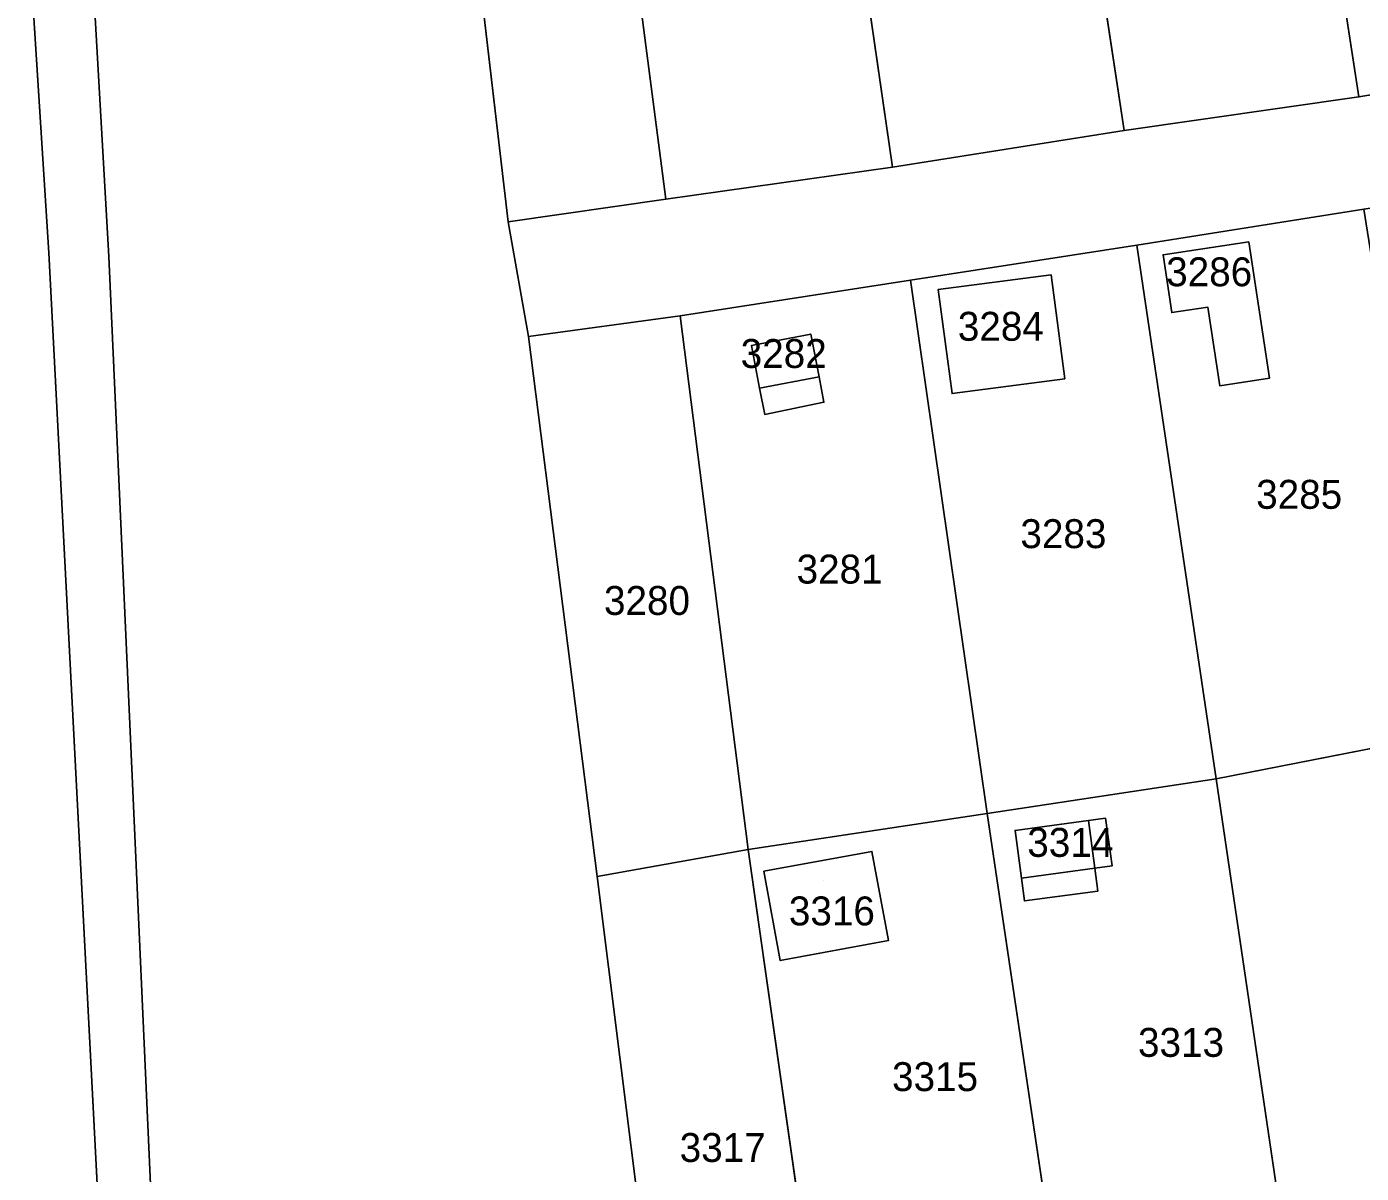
# Model space of a CAD drawing. Extents: x -262715 to -259381, y -1237238 to -1231182.
# Drawn here: x -260465.4 to -260373.1, y -1234465.1 to -1234385.8 of the extents above; entities that cross this region are included whole.
import ezdxf

# ---------------------------------------------------------------- set-up
doc = ezdxf.new("R2010")
doc.units = 0
for name, color, linetype in [('body_kn', 7, 'Continuous'), ('kladpar_druhypozemkov', 7, 'Continuous'), ('kladpar_hranice', 7, 'Continuous'), ('kladpar_parcelnecisla', 7, 'Continuous'), ('kladpar_plochy', 7, 'Continuous'), ('zappar_hrandruhpozemk', 7, 'Continuous')]:
    doc.layers.add(name, color=color, linetype=linetype)

msp = doc.modelspace()

# ---------------------------------------------------------------- linework, layer by layer
at = {"layer": 'body_kn'}
for p, q in [((-260373.27, -1234390.63), (-260373.27, -1234390.63)), ((-260389.51, -1234392.94), (-260389.51, -1234392.94)), ((-260405.52, -1234395.48), (-260405.52, -1234395.48)), ((-260421.21, -1234397.7), (-260421.21, -1234397.7)), ((-260432.1, -1234399.27), (-260432.1, -1234399.27)), ((-260388.62, -1234400.88), (-260388.62, -1234400.88)), ((-260388.62, -1234400.88), (-260388.62, -1234400.88)), ((-260380.89, -1234400.65), (-260380.89, -1234400.65)), ((-260380.89, -1234400.65), (-260380.89, -1234400.65)), ((-260463.87, -1234401.41), (-260463.87, -1234401.41)), ((-260459.74, -1234401.66), (-260459.74, -1234401.66)), ((-260386.82, -1234401.54), (-260386.82, -1234401.54)), ((-260394.56, -1234402.92), (-260394.56, -1234402.92)), ((-260394.56, -1234402.92), (-260394.56, -1234402.92)), ((-260404.29, -1234403.29), (-260404.29, -1234403.29)), ((-260404.29, -1234403.29), (-260404.29, -1234403.29)), ((-260402.36, -1234403.94), (-260402.36, -1234403.94)), ((-260420.21, -1234405.77), (-260420.21, -1234405.77)), ((-260420.21, -1234405.77), (-260420.21, -1234405.77)), ((-260386.21, -1234405.54), (-260386.21, -1234405.54)), ((-260383.72, -1234405.16), (-260383.72, -1234405.16)), ((-260430.71, -1234407.19), (-260430.71, -1234407.19)), ((-260411.18, -1234407.03), (-260411.18, -1234407.03)), ((-260411.18, -1234407.03), (-260411.18, -1234407.03)), ((-260415.29, -1234407.82), (-260415.29, -1234407.82)), ((-260410.61, -1234409.98), (-260410.61, -1234409.98)), ((-260393.62, -1234410.12), (-260393.62, -1234410.12)), ((-260379.46, -1234410.08), (-260379.46, -1234410.08)), ((-260414.72, -1234410.77), (-260414.72, -1234410.77)), ((-260414.72, -1234410.77), (-260414.72, -1234410.77)), ((-260401.41, -1234411.14), (-260401.41, -1234411.14)), ((-260382.9, -1234410.6), (-260382.9, -1234410.6)), ((-260410.27, -1234411.74), (-260410.27, -1234411.74)), ((-260414.37, -1234412.58), (-260414.37, -1234412.58)), ((-260383.15, -1234437.78), (-260383.15, -1234437.78)), ((-260398.98, -1234440.19), (-260398.98, -1234440.19)), ((-260391.98, -1234440.67), (-260391.98, -1234440.67)), ((-260391.98, -1234440.67), (-260391.98, -1234440.67)), ((-260390.79, -1234440.51), (-260390.79, -1234440.51)), ((-260397.05, -1234441.35), (-260397.05, -1234441.35)), ((-260415.52, -1234442.66), (-260415.52, -1234442.66)), ((-260415.52, -1234442.66), (-260415.52, -1234442.66)), ((-260406.95, -1234442.8), (-260406.95, -1234442.8)), ((-260406.95, -1234442.8), (-260406.95, -1234442.8)), ((-260425.95, -1234444.55), (-260425.95, -1234444.55)), ((-260414.42, -1234444.17), (-260414.42, -1234444.17)), ((-260391.54, -1234443.97), (-260391.54, -1234443.97)), ((-260390.34, -1234443.81), (-260390.34, -1234443.81)), ((-260396.61, -1234444.65), (-260396.61, -1234444.65)), ((-260396.4, -1234446.23), (-260396.4, -1234446.23)), ((-260391.33, -1234445.55), (-260391.33, -1234445.55)), ((-260405.81, -1234448.97), (-260405.81, -1234448.97)), ((-260413.29, -1234450.35), (-260413.29, -1234450.35))]:
    msp.add_line(p, q, dxfattribs=at)
at = {"layer": 'kladpar_druhypozemkov'}
for p, q in [((-260383.74, -1234402.2), (-260383.74, -1234402.2)), ((-260398, -1234405.07), (-260398, -1234405.07)), ((-260412.72, -1234407.73), (-260412.72, -1234407.73)), ((-260377.14, -1234417.41), (-260377.14, -1234417.41)), ((-260393.27, -1234419.91), (-260393.27, -1234419.91)), ((-260409.69, -1234422.42), (-260409.69, -1234422.42)), ((-260422.41, -1234424.32), (-260422.41, -1234424.32)), ((-260394.19, -1234441.75), (-260394.19, -1234441.75)), ((-260410.32, -1234444.83), (-260410.32, -1234444.83)), ((-260385.86, -1234454.88), (-260385.86, -1234454.88)), ((-260402.08, -1234457.78), (-260402.08, -1234457.78)), ((-260417.75, -1234461.98), (-260417.75, -1234461.98))]:
    msp.add_line(p, q, dxfattribs=at)
at = {"layer": 'kladpar_hranice'}
for points in [[(-260424.69, -1234010.61), (-260412.36, -1234028.03), (-260383.44, -1234069.95), (-260363.28, -1234102.15), (-260380.72, -1234135.35), (-260401.23, -1234174.14), (-260421.97, -1234231.13), (-260456.16, -1234295.49), (-260458.48, -1234301.92), (-260462.46, -1234316.21), (-260463.02, -1234335.5), (-260465.41, -1234352.56), (-260465.4, -1234377.56), (-260463.87, -1234401.41), (-260458.72, -1234500.89), (-260454.8, -1234552.14), (-260445.27, -1234647.81)], [(-260445.27, -1234647.81), (-260454.8, -1234552.14), (-260458.72, -1234500.89), (-260463.87, -1234401.41), (-260465.4, -1234377.56), (-260465.41, -1234352.56), (-260463.02, -1234335.5), (-260462.46, -1234316.21), (-260458.48, -1234301.92), (-260456.16, -1234295.49), (-260421.97, -1234231.13), (-260401.23, -1234174.14), (-260380.72, -1234135.35), (-260363.28, -1234102.15), (-260359.84, -1234095.31), (-260350.89, -1234076.81), (-260338.59, -1234054.28), (-260330.9, -1234040.17), (-260325.7, -1234022.78)], [(-260309.6, -1234023.15), (-260320.67, -1234030.81), (-260325.08, -1234043.7), (-260332.35, -1234057.45), (-260347.7, -1234081.29), (-260356.42, -1234101.29), (-260359.31, -1234109.34), (-260375.84, -1234135.88), (-260385.92, -1234152.12), (-260396.31, -1234174.32), (-260416.69, -1234232.33), (-260451.41, -1234296.37), (-260454.11, -1234302.17), (-260456.44, -1234316.26), (-260457.87, -1234335.61), (-260461.59, -1234352.64), (-260461.16, -1234376.63), (-260459.74, -1234401.66), (-260455.27, -1234500.73), (-260451.91, -1234552.2), (-260441.44, -1234647.81)], [(-260300.81, -1234187.14), (-260290.5, -1234243.96), (-260296.21, -1234251.33), (-260296.8, -1234251.21), (-260305.32, -1234249.5), (-260310.93, -1234270.95), (-260311.12, -1234294.77), (-260310.83, -1234299.7), (-260382.57, -1234311.17), (-260415.82, -1234313.13), (-260435.81, -1234316.07), (-260441.95, -1234318.36), (-260441.49, -1234322.2), (-260436.6, -1234360.89), (-260432.1, -1234399.27), (-260430.71, -1234407.19), (-260425.95, -1234444.55), (-260421.27, -1234481.83)], [(-260441.44, -1234647.81), (-260451.91, -1234552.2), (-260455.27, -1234500.73), (-260459.74, -1234401.66), (-260461.16, -1234376.63), (-260461.59, -1234352.64), (-260457.87, -1234335.61), (-260456.44, -1234316.26), (-260454.11, -1234302.17), (-260451.41, -1234296.37), (-260416.69, -1234232.33)], [(-260363.27, -1234350.83), (-260357.62, -1234388), (-260373.27, -1234390.63), (-260379.04, -1234353.13)], [(-260379.04, -1234353.13), (-260373.27, -1234390.63), (-260389.51, -1234392.94), (-260395.17, -1234355.42)], [(-260395.17, -1234355.42), (-260389.51, -1234392.94), (-260405.52, -1234395.48), (-260411.02, -1234357.66)], [(-260411.02, -1234357.66), (-260405.52, -1234395.48), (-260421.21, -1234397.7), (-260426.11, -1234359.94)], [(-260426.11, -1234359.94), (-260421.21, -1234397.7), (-260432.1, -1234399.27), (-260436.6, -1234360.89)], [(-260277.93, -1234383.98), (-260293.92, -1234386.38), (-260309.59, -1234388.55), (-260325.48, -1234391.02), (-260326.75, -1234391.22), (-260341.29, -1234393.48), (-260341.57, -1234393.52), (-260357.23, -1234395.96), (-260357.62, -1234396.02), (-260372.94, -1234398.4), (-260388.62, -1234400.88), (-260404.29, -1234403.29), (-260420.21, -1234405.77), (-260430.71, -1234407.19), (-260432.1, -1234399.27), (-260421.21, -1234397.7), (-260405.52, -1234395.48), (-260389.51, -1234392.94), (-260373.27, -1234390.63), (-260357.62, -1234388), (-260343.29, -1234385.89), (-260341.72, -1234385.65)], [(-260388.62, -1234400.88), (-260372.94, -1234398.4), (-260367.15, -1234434.65), (-260383.15, -1234437.78), (-260388.62, -1234400.88)], [(-260404.29, -1234403.29), (-260388.62, -1234400.88), (-260383.15, -1234437.78), (-260398.98, -1234440.19), (-260404.29, -1234403.29)], [(-260380.89, -1234400.65), (-260379.46, -1234410.08), (-260382.9, -1234410.6), (-260383.72, -1234405.16), (-260386.21, -1234405.54), (-260386.82, -1234401.54), (-260380.89, -1234400.65)], [(-260379.46, -1234410.08), (-260380.89, -1234400.65), (-260386.82, -1234401.54), (-260386.21, -1234405.54), (-260383.72, -1234405.16), (-260382.9, -1234410.6), (-260379.46, -1234410.08)], [(-260394.56, -1234402.92), (-260393.62, -1234410.12), (-260401.41, -1234411.14), (-260402.36, -1234403.94), (-260394.56, -1234402.92)], [(-260393.62, -1234410.12), (-260394.56, -1234402.92), (-260402.36, -1234403.94), (-260401.41, -1234411.14), (-260393.62, -1234410.12)], [(-260415.52, -1234442.66), (-260420.21, -1234405.77), (-260404.29, -1234403.29), (-260398.98, -1234440.19), (-260415.52, -1234442.66)], [(-260420.21, -1234405.77), (-260415.52, -1234442.66), (-260425.95, -1234444.55), (-260430.71, -1234407.19), (-260420.21, -1234405.77)], [(-260411.18, -1234407.03), (-260410.61, -1234409.98), (-260410.27, -1234411.74), (-260414.37, -1234412.58), (-260414.72, -1234410.77), (-260415.29, -1234407.82), (-260411.18, -1234407.03)], [(-260410.61, -1234409.98), (-260411.18, -1234407.03), (-260415.29, -1234407.82), (-260414.72, -1234410.77), (-260414.37, -1234412.58), (-260410.27, -1234411.74), (-260410.61, -1234409.98)], [(-260377.71, -1234474.64), (-260383.15, -1234437.78), (-260367.15, -1234434.65), (-260361.19, -1234471.89), (-260361.76, -1234471.98), (-260377.14, -1234474.54), (-260377.71, -1234474.64)], [(-260393.47, -1234477.26), (-260398.98, -1234440.19), (-260383.15, -1234437.78), (-260377.71, -1234474.64), (-260393.47, -1234477.26)], [(-260410.22, -1234479.88), (-260415.52, -1234442.66), (-260398.98, -1234440.19), (-260393.47, -1234477.26), (-260393.91, -1234477.33), (-260410.22, -1234479.88)], [(-260391.98, -1234440.67), (-260390.79, -1234440.51), (-260390.34, -1234443.81), (-260391.54, -1234443.97), (-260391.33, -1234445.55), (-260396.4, -1234446.23), (-260396.61, -1234444.65), (-260397.05, -1234441.35), (-260391.98, -1234440.67)], [(-260390.79, -1234440.51), (-260391.98, -1234440.67), (-260397.05, -1234441.35), (-260396.61, -1234444.65), (-260396.4, -1234446.23), (-260391.33, -1234445.55), (-260391.54, -1234443.97), (-260390.34, -1234443.81), (-260390.79, -1234440.51)], [(-260415.52, -1234442.66), (-260410.22, -1234479.88), (-260421.27, -1234481.83), (-260425.95, -1234444.55), (-260415.52, -1234442.66)], [(-260406.95, -1234442.8), (-260405.81, -1234448.97), (-260413.29, -1234450.35), (-260414.42, -1234444.17), (-260406.95, -1234442.8)], [(-260405.81, -1234448.97), (-260406.95, -1234442.8), (-260414.42, -1234444.17), (-260413.29, -1234450.35), (-260405.81, -1234448.97)]]:
    msp.add_lwpolyline(points, dxfattribs=at)
at = {"layer": 'kladpar_plochy'}
for p, q in [((-260379.04, -1234353.13), (-260373.27, -1234390.63)), ((-260373.27, -1234390.63), (-260379.04, -1234353.13)), ((-260389.51, -1234392.94), (-260395.17, -1234355.42)), ((-260395.17, -1234355.42), (-260389.51, -1234392.94)), ((-260405.52, -1234395.48), (-260411.02, -1234357.66)), ((-260411.02, -1234357.66), (-260405.52, -1234395.48)), ((-260426.11, -1234359.94), (-260421.21, -1234397.7)), ((-260421.21, -1234397.7), (-260426.11, -1234359.94)), ((-260432.1, -1234399.27), (-260436.6, -1234360.89)), ((-260465.4, -1234377.56), (-260463.87, -1234401.41)), ((-260357.62, -1234388), (-260373.27, -1234390.63)), ((-260373.27, -1234390.63), (-260389.51, -1234392.94)), ((-260389.51, -1234392.94), (-260405.52, -1234395.48)), ((-260405.52, -1234395.48), (-260421.21, -1234397.7)), ((-260421.21, -1234397.7), (-260432.1, -1234399.27)), ((-260388.62, -1234400.88), (-260372.94, -1234398.4)), ((-260404.29, -1234403.29), (-260388.62, -1234400.88)), ((-260388.62, -1234400.88), (-260383.15, -1234437.78)), ((-260383.15, -1234437.78), (-260388.62, -1234400.88)), ((-260380.89, -1234400.65), (-260386.82, -1234401.54)), ((-260379.46, -1234410.08), (-260380.89, -1234400.65)), ((-260463.87, -1234401.41), (-260458.72, -1234500.89)), ((-260386.82, -1234401.54), (-260386.21, -1234405.54)), ((-260394.56, -1234402.92), (-260402.36, -1234403.94)), ((-260393.62, -1234410.12), (-260394.56, -1234402.92)), ((-260420.21, -1234405.77), (-260404.29, -1234403.29)), ((-260404.29, -1234403.29), (-260398.98, -1234440.19)), ((-260398.98, -1234440.19), (-260404.29, -1234403.29)), ((-260402.36, -1234403.94), (-260401.41, -1234411.14)), ((-260415.52, -1234442.66), (-260420.21, -1234405.77)), ((-260386.21, -1234405.54), (-260383.72, -1234405.16)), ((-260383.72, -1234405.16), (-260382.9, -1234410.6)), ((-260411.18, -1234407.03), (-260415.29, -1234407.82)), ((-260410.61, -1234409.98), (-260411.18, -1234407.03)), ((-260415.29, -1234407.82), (-260414.72, -1234410.77)), ((-260410.27, -1234411.74), (-260410.61, -1234409.98)), ((-260401.41, -1234411.14), (-260393.62, -1234410.12)), ((-260382.9, -1234410.6), (-260379.46, -1234410.08)), ((-260414.72, -1234410.77), (-260414.37, -1234412.58)), ((-260414.37, -1234412.58), (-260410.27, -1234411.74)), ((-260367.15, -1234434.65), (-260383.15, -1234437.78)), ((-260398.98, -1234440.19), (-260383.15, -1234437.78)), ((-260383.15, -1234437.78), (-260398.98, -1234440.19)), ((-260383.15, -1234437.78), (-260377.71, -1234474.64)), ((-260415.52, -1234442.66), (-260398.98, -1234440.19)), ((-260398.98, -1234440.19), (-260415.52, -1234442.66)), ((-260393.47, -1234477.26), (-260398.98, -1234440.19)), ((-260398.98, -1234440.19), (-260393.47, -1234477.26)), ((-260391.98, -1234440.67), (-260397.05, -1234441.35)), ((-260390.79, -1234440.51), (-260391.98, -1234440.67)), ((-260390.34, -1234443.81), (-260390.79, -1234440.51)), ((-260397.05, -1234441.35), (-260396.61, -1234444.65)), ((-260410.22, -1234479.88), (-260415.52, -1234442.66)), ((-260406.95, -1234442.8), (-260414.42, -1234444.17)), ((-260405.81, -1234448.97), (-260406.95, -1234442.8)), ((-260414.42, -1234444.17), (-260413.29, -1234450.35)), ((-260391.54, -1234443.97), (-260390.34, -1234443.81)), ((-260391.33, -1234445.55), (-260391.54, -1234443.97)), ((-260396.61, -1234444.65), (-260396.4, -1234446.23)), ((-260396.4, -1234446.23), (-260391.33, -1234445.55)), ((-260413.29, -1234450.35), (-260405.81, -1234448.97))]:
    msp.add_line(p, q, dxfattribs=at)
for points in [[(-260445.27, -1234647.81), (-260454.8, -1234552.14), (-260458.72, -1234500.89), (-260463.87, -1234401.41), (-260465.4, -1234377.56), (-260465.41, -1234352.56), (-260463.02, -1234335.5), (-260462.46, -1234316.21), (-260458.48, -1234301.92), (-260456.16, -1234295.49), (-260421.97, -1234231.13), (-260401.23, -1234174.14), (-260380.72, -1234135.35), (-260363.28, -1234102.15), (-260359.84, -1234095.31), (-260350.89, -1234076.81), (-260338.59, -1234054.28), (-260330.9, -1234040.17), (-260325.7, -1234022.78)], [(-260309.6, -1234023.15), (-260320.67, -1234030.81), (-260325.08, -1234043.7), (-260332.35, -1234057.45), (-260347.7, -1234081.29), (-260356.42, -1234101.29), (-260359.31, -1234109.34), (-260375.84, -1234135.88), (-260385.92, -1234152.12), (-260396.31, -1234174.32), (-260416.69, -1234232.33), (-260451.41, -1234296.37), (-260454.11, -1234302.17), (-260456.44, -1234316.26), (-260457.87, -1234335.61), (-260461.59, -1234352.64), (-260461.16, -1234376.63), (-260459.74, -1234401.66), (-260455.27, -1234500.73), (-260451.91, -1234552.2), (-260441.44, -1234647.81)], [(-260300.81, -1234187.14), (-260290.5, -1234243.96), (-260296.21, -1234251.33), (-260296.8, -1234251.21), (-260305.32, -1234249.5), (-260310.93, -1234270.95), (-260311.12, -1234294.77), (-260310.83, -1234299.7), (-260382.57, -1234311.17), (-260415.82, -1234313.13), (-260435.81, -1234316.07), (-260441.95, -1234318.36), (-260441.49, -1234322.2), (-260436.6, -1234360.89), (-260432.1, -1234399.27), (-260430.71, -1234407.19), (-260425.95, -1234444.55), (-260421.27, -1234481.83)], [(-260441.44, -1234647.81), (-260451.91, -1234552.2), (-260455.27, -1234500.73), (-260459.74, -1234401.66), (-260461.16, -1234376.63), (-260461.59, -1234352.64), (-260457.87, -1234335.61), (-260456.44, -1234316.26), (-260454.11, -1234302.17), (-260451.41, -1234296.37), (-260416.69, -1234232.33)], [(-260277.93, -1234383.98), (-260293.92, -1234386.38), (-260309.59, -1234388.55), (-260325.48, -1234391.02), (-260326.75, -1234391.22), (-260341.29, -1234393.48), (-260341.57, -1234393.52), (-260357.23, -1234395.96), (-260357.62, -1234396.02), (-260372.94, -1234398.4), (-260388.62, -1234400.88), (-260404.29, -1234403.29), (-260420.21, -1234405.77), (-260430.71, -1234407.19), (-260432.1, -1234399.27), (-260421.21, -1234397.7), (-260405.52, -1234395.48), (-260389.51, -1234392.94), (-260373.27, -1234390.63), (-260357.62, -1234388), (-260343.29, -1234385.89), (-260341.72, -1234385.65)]]:
    msp.add_lwpolyline(points, dxfattribs=at)
for points in [[(-260380.89, -1234400.65), (-260379.46, -1234410.08), (-260382.9, -1234410.6), (-260383.72, -1234405.16), (-260386.21, -1234405.54), (-260386.82, -1234401.54)], [(-260394.56, -1234402.92), (-260393.62, -1234410.12), (-260401.41, -1234411.14), (-260402.36, -1234403.94)], [(-260420.21, -1234405.77), (-260415.52, -1234442.66), (-260425.95, -1234444.55), (-260430.71, -1234407.19)], [(-260411.18, -1234407.03), (-260410.61, -1234409.98), (-260410.27, -1234411.74), (-260414.37, -1234412.58), (-260414.72, -1234410.77), (-260415.29, -1234407.82)], [(-260377.71, -1234474.64), (-260383.15, -1234437.78), (-260367.15, -1234434.65), (-260361.19, -1234471.89), (-260361.76, -1234471.98), (-260377.14, -1234474.54)], [(-260391.98, -1234440.67), (-260390.79, -1234440.51), (-260390.34, -1234443.81), (-260391.54, -1234443.97), (-260391.33, -1234445.55), (-260396.4, -1234446.23), (-260396.61, -1234444.65), (-260397.05, -1234441.35)], [(-260415.52, -1234442.66), (-260410.22, -1234479.88), (-260421.27, -1234481.83), (-260425.95, -1234444.55)], [(-260406.95, -1234442.8), (-260405.81, -1234448.97), (-260413.29, -1234450.35), (-260414.42, -1234444.17)]]:
    msp.add_lwpolyline(points, close=True, dxfattribs=at)
at = {"layer": 'zappar_hrandruhpozemk'}
msp.add_line((-260414.72, -1234410.77), (-260410.61, -1234409.98), dxfattribs=at)
msp.add_lwpolyline([(-260391.98, -1234440.67), (-260391.54, -1234443.97), (-260396.61, -1234444.65)], dxfattribs=at)

# ---------------------------------------------------------------- texts
at = {"layer": 'kladpar_parcelnecisla'}
for s, p in [('3286', (-260386.6, -1234403.72)), ('3284', (-260401.01, -1234407.49)), ('3282', (-260416.027, -1234409.37)), ('3285', (-260380.376, -1234419.11)), ('3283', (-260396.683, -1234421.83)), ('3281', (-260412.161, -1234424.28)), ('3280', (-260425.482, -1234426.45)), ('3314', (-260396.205, -1234443.18)), ('3316', (-260412.695, -1234447.92)), ('3313', (-260388.548, -1234457.01)), ('3315', (-260405.56, -1234459.38)), ('3317', (-260420.248, -1234464.28))]:
    msp.add_text(s, height=2, dxfattribs=at).set_placement(p)

doc.saveas('drawing.dxf')
